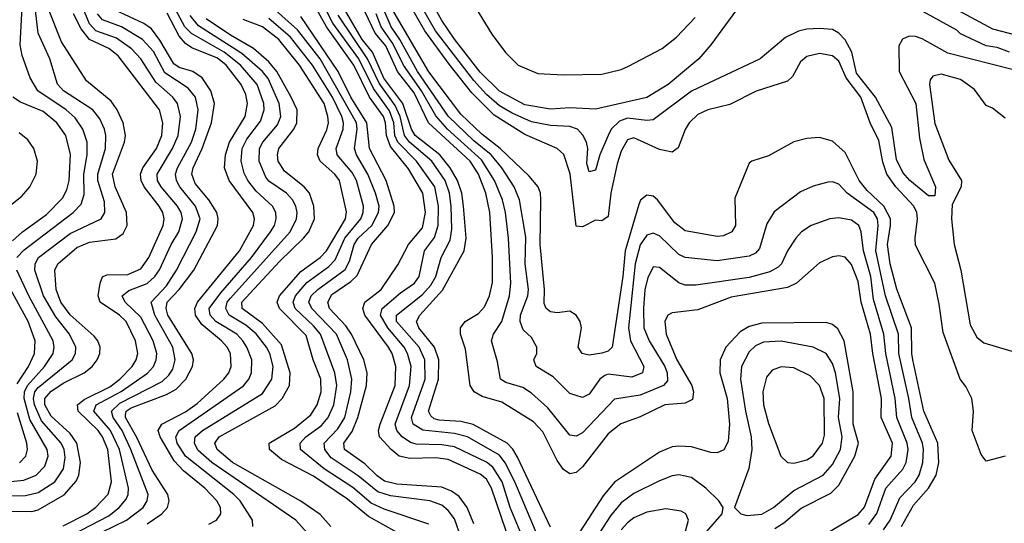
# Model space of a CAD drawing. Header units: inches. Extents: x 990535 to 1117859, y 769386 to 892122.
# Tile 473 of 656: x 1074732 to 1077807, y 806100 to 807672. Entities that reach past the tile are written whole.
import ezdxf

# ---------------------------------------------------------------- set-up
doc = ezdxf.new("R2010")
doc.units = ezdxf.units.IN
doc.header["$MEASUREMENT"] = 0
doc.layers.add('B0870', color=7, linetype='Continuous')

msp = doc.modelspace()

# ---------------------------------------------------------------- linework, layer by layer
at = {"layer": 'B0870', "color": 5}
for points, elevation in [([(1074723.1, 806930), (1074745.9, 806954.1), (1074898.5, 807070), (1074923.9, 807096.1), (1074933.6, 807126.4), (1074932.7, 807190), (1074942.8, 807250), (1074942.2, 807290), (1074929.6, 807330), (1074905.1, 807365.1), (1074877.4, 807390), (1074788.5, 807450), (1074764.7, 807490), (1074740.1, 807560.1), (1074733.5, 807593.5), (1074744.4, 807790), (1074737.9, 807830), (1074653.4, 808033.4)], 3060), ([(1077230, 806056.2), (1077350, 806127.8), (1077369.8, 806150.2), (1077402.5, 806237.5), (1077453.9, 806310), (1077457.7, 806350), (1077422.3, 806430), (1077423.6, 806490), (1077396, 806630), (1077389.2, 806690), (1077360.1, 806790), (1077350, 806854.5), (1077330, 806908.3), (1077310, 806930.5), (1077290, 806935), (1077270, 806931.7), (1077230, 806912.8), (1077158, 806850), (1077130, 806835.7), (1076953.8, 806806.2), (1076850, 806766.2), (1076770, 806756.7), (1076755.6, 806750), (1076746.6, 806730), (1076751.3, 806690), (1076784.6, 806610), (1076830.6, 806530), (1076836.1, 806510), (1076833.4, 806486.6), (1076810, 806474.7), (1076746.7, 806470), (1076670, 806432.3), (1076609.3, 806410.7), (1076570, 806379), (1076490, 806276.7), (1076470, 806258.7), (1076450, 806254.2), (1076430, 806268.1), (1076410, 806295.9), (1076365.8, 806385.8), (1076337, 806417), (1076237.9, 806477.9), (1076176.4, 806496.4), (1076151.6, 806510), (1076138.8, 806530), (1076123.7, 806643.7), (1076108.5, 806690), (1076108.7, 806710), (1076123.2, 806730), (1076165.2, 806754.8), (1076183.9, 806776.1), (1076199.6, 806810), (1076208.8, 806851.2), (1076208.8, 806931.2), (1076200.4, 807070), (1076188, 807130), (1076164.6, 807190), (1076138.4, 807230), (1076009.1, 807350), (1075963.4, 807443.4), (1075912.2, 807510), (1075874.9, 807590), (1075841.7, 807630), (1075747.1, 807830)], 2580), ([(1077810, 806309.8), (1077750, 806294), (1077734.5, 806314.5), (1077706.8, 806390), (1077711.1, 806450), (1077705.3, 806490), (1077687, 806527), (1077668.8, 806550), (1077615.5, 806695.5), (1077603.7, 806783.7), (1077589.4, 806849.4), (1077530, 806968.6), (1077528.2, 806990), (1077536.2, 807050), (1077533.6, 807070), (1077524.7, 807090), (1077467.6, 807150), (1077439.8, 807190), (1077427.4, 807227.4), (1077414.9, 807294.9), (1077387.5, 807350), (1077358.9, 807430), (1077313, 807490), (1077290, 807542), (1077270, 807558.7), (1077230, 807565.8), (1077190, 807557.4), (1077170, 807540.3), (1077145.4, 807494.6), (1077130, 807479.6), (1077031.7, 807448.3), (1076950, 807407), (1076881.1, 807390), (1076850, 807376.1), (1076822.9, 807350), (1076810.5, 807329.5), (1076788.3, 807271.7), (1076770, 807258.5), (1076730, 807266.2), (1076650, 807303.4), (1076630, 807297.3), (1076610, 807261.3), (1076597.9, 807222.1), (1076578.2, 807130), (1076570, 807057.7), (1076550, 807044.2), (1076530, 807046.3), (1076490, 807025.7), (1076470, 807027.1), (1076451.2, 807191.2), (1076431.5, 807251.5), (1076410, 807270), (1076310, 807313.8), (1076214.1, 807374.1), (1076143.5, 807443.5), (1076073, 807533), (1075997, 807637), (1075909.8, 807790)], 2480), ([(1077835.3, 807515.3), (1077630, 807567.7), (1077550, 807612), (1077530, 807619.5), (1077510, 807620.7), (1077489.3, 807610.7), (1077477.5, 807590), (1077478.1, 807510), (1077530.8, 807410), (1077541.7, 807301.7), (1077555.1, 807235.1), (1077592.3, 807150), (1077590, 807121.7), (1077578.1, 807121.9), (1077570, 807122.5), (1077512.1, 807170), (1077490, 807195.2), (1077470, 807236), (1077455.1, 807335.1), (1077405, 807430), (1077345.1, 807505.1), (1077330.5, 807570.5), (1077310, 807609), (1077290, 807629.9), (1077270, 807640.9), (1077230, 807644.8), (1077190, 807641.9), (1077164.3, 807635.7), (1077123.5, 807616.5), (1077044.4, 807550), (1076830, 807448.4), (1076710, 807359.7), (1076690, 807357.6), (1076630, 807364.8), (1076604.9, 807355.1), (1076579.4, 807330), (1076569.3, 807310.7), (1076543.5, 807250), (1076530, 807201.7), (1076510, 807197.2), (1076503, 807223), (1076506.7, 807270), (1076501.6, 807290), (1076491, 807311), (1076473.9, 807330), (1076450, 807338.5), (1076390, 807341.3), (1076330, 807353.2), (1076270, 807379.8), (1076230, 807403.5), (1076190, 807438.4), (1076150, 807482.2), (1076030, 807637.1), (1075943.5, 807790)], 2460), ([(1077485.7, 806090), (1077523.5, 806156.5), (1077570.6, 806210), (1077594, 806250), (1077602.6, 806290), (1077599.6, 806350), (1077555.3, 806450), (1077521.5, 806610), (1077517.6, 806630), (1077517.2, 806710), (1077471.2, 806831.2), (1077450, 806910), (1077441.7, 806970), (1077451.8, 807030), (1077451.1, 807050), (1077431, 807090), (1077378.8, 807138.8), (1077353.1, 807170), (1077310, 807257), (1077270, 807293), (1077230, 807304.3), (1077190, 807301.1), (1077149.1, 807290.9), (1077070, 807246.8), (1077018, 807230), (1077010, 807223.6), (1076965.5, 807114.5), (1076967.1, 807030), (1076956, 807010), (1076930, 806997.5), (1076910, 806995.1), (1076810, 807012.7), (1076778.2, 807038.2), (1076723.4, 807110), (1076710, 807121.1), (1076690, 807123.9), (1076670.9, 807109.1), (1076665, 807095), (1076623.2, 806950), (1076615.4, 806870), (1076582.5, 806650), (1076570, 806637.1), (1076550, 806631.6), (1076510, 806625.1), (1076488.6, 806630), (1076476.5, 806650), (1076486.5, 806710), (1076482.3, 806730), (1076470, 806749.8), (1076450, 806762), (1076410, 806757.1), (1076390, 806759.7), (1076376.3, 806770), (1076370, 806786.3), (1076371.1, 806830), (1076357, 806970), (1076359.9, 807110), (1076358.8, 807130), (1076351.5, 807150), (1076323.4, 807183.4), (1076232.9, 807270), (1076174.9, 807314.9), (1076110, 807376.5), (1076010, 807509.2), (1075857.2, 807770)], 2520), ([(1076970, 807702.9), (1076890, 807593.6), (1076852.7, 807550), (1076756.8, 807470), (1076690, 807429.1), (1076530, 807392.5), (1076450, 807396.7), (1076390, 807392.6), (1076310, 807405.6), (1076230, 807448.8), (1076170, 807508.4), (1076090, 807611.5), (1076050, 807669.1), (1075990, 807778.6)], 2440), ([(1076119, 807770), (1076206.4, 807626.4), (1076249.2, 807569.2), (1076289.1, 807530), (1076350, 807504.1), (1076430, 807499.5), (1076550, 807501.5), (1076610, 807515.9), (1076633.6, 807526.4), (1076738.4, 807581.6), (1076782.8, 807617.2), (1076841.3, 807678.7)], 2440), ([(1074895.9, 806064.1), (1075010, 806123.5), (1075043, 806150), (1075064.2, 806175.8), (1075070.6, 806190), (1075071.6, 806210), (1075044.2, 806330), (1075016, 806390), (1074963.5, 806450), (1074970.3, 806470), (1075048.9, 806511.1), (1075131.5, 806568.5), (1075150.3, 806590), (1075158.1, 806610), (1075159.8, 806630), (1075148.3, 806670), (1075110, 806743.6), (1075060.9, 806790), (1075051.8, 806810), (1075072.8, 806827.2), (1075130, 806848.7), (1075154.4, 806870), (1075169.1, 806890.9), (1075204.7, 806970), (1075228.8, 807010), (1075240.2, 807050), (1075236, 807070), (1075224.6, 807090), (1075173.6, 807150), (1075162.1, 807170), (1075161.4, 807190), (1075208.9, 807270), (1075227.4, 807310), (1075234.6, 807370), (1075224.4, 807410), (1075209.9, 807430), (1075157, 807477), (1075110.2, 807550), (1075080.7, 807580.7), (1075034.2, 807614.2), (1074970, 807636.9), (1074950, 807658.7), (1074921, 807730)], 2960), ([(1076266.3, 806030), (1076205.8, 806210), (1076190, 806237.4), (1076170, 806253.4), (1076070, 806299.5), (1076030, 806304.8), (1075950, 806302.9), (1075916.8, 806310), (1075891.8, 806330), (1075855.3, 806370), (1075852.3, 806390), (1075858, 806410), (1075904.3, 806530), (1075906.7, 806590), (1075895, 806630), (1075884, 806650), (1075810, 806749.9), (1075803.6, 806770), (1075810.3, 806790), (1075860.6, 806830), (1075913.3, 806906.7), (1075945.8, 806970), (1075990, 807021.9), (1075999.2, 807070), (1075990.6, 807130.6), (1075946.3, 807206.3), (1075890, 807275.7), (1075877.1, 807310), (1075874.8, 807350), (1075868.6, 807370), (1075824.4, 807430), (1075775.4, 807530), (1075689.7, 807649.7), (1075640.1, 807740.1)], 2680), ([(1076305.1, 806050), (1076264.2, 806150), (1076238.6, 806230), (1076210, 806275.7), (1076190, 806290.6), (1076090, 806338.8), (1076050, 806345), (1075970, 806347.1), (1075952.4, 806352.4), (1075926.7, 806370), (1075909.4, 806389.4), (1075905, 806410), (1075949.3, 806530), (1075954.4, 806590), (1075943.2, 806630), (1075932.3, 806650), (1075881.5, 806710), (1075858.5, 806750), (1075864.2, 806770), (1075920.7, 806819.3), (1075965.3, 806850), (1075979.5, 806870), (1075995.7, 806950), (1076027.4, 806992.6), (1076039, 807030), (1076039.7, 807090), (1076028, 807150), (1075971.6, 807230), (1075912.9, 807290), (1075904, 807310), (1075900.2, 807350), (1075887.1, 807387.1), (1075837.4, 807457.4), (1075790.7, 807550), (1075710, 807661.3), (1075670, 807739.7)], 2660), ([(1077822.7, 807570), (1077784.9, 807584.9), (1077750, 807589.9), (1077670, 807628.1), (1077658.7, 807638.7), (1077478.8, 807738.8)], 2440), ([(1074670, 806185.6), (1074750, 806186.7), (1074790, 806196), (1074841.8, 806230), (1074868.8, 806270), (1074874.2, 806305.8), (1074870.5, 806330.5), (1074861.2, 806350), (1074800.3, 806420.3), (1074778.1, 806470), (1074774.9, 806490), (1074779.3, 806510), (1074790, 806523.7), (1074896.2, 806610), (1074906, 806630), (1074906.8, 806650), (1074887.8, 806690), (1074844.7, 806744.7), (1074806.6, 806810), (1074779.5, 806890), (1074779.8, 806910), (1074790.6, 806930), (1074890, 807004.6), (1074986.3, 807050), (1074998.3, 807070), (1074996.7, 807103.3), (1074976.4, 807170), (1074975.8, 807190), (1075000.2, 807270), (1075001.5, 807310), (1074996.9, 807330), (1074982, 807362), (1074960.1, 807390), (1074869.1, 807450), (1074850.2, 807470.2), (1074825.8, 807550), (1074790.2, 807630.2), (1074780.2, 807710)], 3040), ([(1074690, 806138.2), (1074770, 806137), (1074790, 806142.3), (1074871.3, 806188.7), (1074908.7, 806231.3), (1074917.2, 806250), (1074921.9, 806290), (1074910.7, 806350), (1074890, 806380.9), (1074830, 806434), (1074810.5, 806470), (1074810.4, 806490), (1074830, 806512.8), (1074870, 806538.5), (1074933, 806570), (1074958.4, 806590), (1074974.4, 806610), (1074982.2, 806630), (1074983.3, 806650), (1074976.1, 806670), (1074964.3, 806684.3), (1074890, 806750.8), (1074860.3, 806790), (1074846, 806830), (1074841.5, 806890), (1074851.2, 806910), (1074910, 806960.5), (1074950, 806977.4), (1075032.4, 806987.6), (1075055.3, 807004.7), (1075068.1, 807030), (1075065.8, 807070), (1075030.4, 807150), (1075022.2, 807190), (1075059.8, 807290), (1075062.1, 807310), (1075054.9, 807350), (1075036.8, 807390), (1075017.4, 807417.4), (1074940.8, 807480.8), (1074862.6, 807602.6), (1074819.8, 807710)], 3020), ([(1075130, 806098.5), (1075176.3, 806130), (1075193.8, 806150), (1075198.9, 806170), (1075194.2, 806190), (1075145.7, 806265.7), (1075096.9, 806370), (1075062.4, 806430), (1075062.9, 806437.1), (1075064.5, 806450), (1075079.9, 806460.1), (1075190, 806501.8), (1075220.8, 806519.2), (1075251, 806550), (1075272, 806590), (1075274.4, 806610), (1075269.9, 806630.1), (1075194.4, 806750), (1075189, 806770), (1075192.3, 806790), (1075229.7, 806830), (1075275.3, 806890), (1075349.4, 807030), (1075351.6, 807050), (1075347.4, 807070), (1075323.1, 807110), (1075280.3, 807160.3), (1075270, 807190), (1075273.9, 807210), (1075301.7, 807270), (1075330.8, 807350), (1075340.7, 807410), (1075329.4, 807450), (1075302.2, 807490), (1075273.2, 807510), (1075230, 807522.5), (1075213.8, 807533.8), (1075170, 807608.4), (1075143.2, 807643.2), (1075119.5, 807659.5), (1075030, 807701.8)], 2920), ([(1075460.2, 806090), (1075459.1, 806110), (1075420.1, 806170), (1075400.7, 806190), (1075250, 806309.7), (1075223.5, 806350), (1075219.3, 806370), (1075229.6, 806390), (1075430.4, 806529.6), (1075447.6, 806550), (1075456.4, 806570), (1075456.8, 806610), (1075441.8, 806650), (1075429, 806670), (1075409.6, 806690), (1075344.2, 806730), (1075326.4, 806750), (1075324.1, 806770), (1075360.1, 806819.9), (1075456.3, 806930), (1075515.1, 807010), (1075527.6, 807030), (1075533.2, 807050), (1075532, 807070), (1075521.8, 807090), (1075470, 807136.8), (1075444.7, 807170), (1075432.9, 807192.9), (1075423.6, 807230), (1075426.9, 807270), (1075441, 807299), (1075484.4, 807355.6), (1075495.9, 807390), (1075494.8, 807410), (1075473.7, 807470), (1075421.6, 807530), (1075370.4, 807570.4), (1075268.2, 807628.2), (1075248, 807650), (1075210, 807718.8)], 2860), ([(1076112.1, 806052.1), (1076090, 806113.7), (1076070, 806140.6), (1076050, 806157.1), (1076012.4, 806170), (1075890, 806186.4), (1075850, 806197.9), (1075788.8, 806248.8), (1075705, 806305), (1075684.6, 806330), (1075683.1, 806350), (1075725.5, 806394.5), (1075746.9, 806430), (1075766.4, 806510), (1075769.7, 806550), (1075755.3, 806610), (1075721.6, 806690), (1075644.1, 806770), (1075634.9, 806790), (1075642.3, 806810), (1075662.6, 806830), (1075748, 806892), (1075762.2, 806917.8), (1075776.6, 806970), (1075789.2, 806990), (1075831.2, 807030), (1075852.6, 807070), (1075854.3, 807090), (1075842.8, 807130), (1075819, 807190), (1075784.3, 807250), (1075777.6, 807270), (1075786.3, 807330), (1075783.5, 807350), (1075670.1, 807550), (1075600, 807640), (1075521.2, 807710)], 2740), ([(1076390, 806087.8), (1076286.7, 806306.7), (1076271.6, 806331.6), (1076253.8, 806350), (1076148.1, 806408.1), (1076110, 806417.7), (1076042.4, 806422.4), (1076026.6, 806426.6), (1076015.8, 806435.8), (1076008.4, 806450), (1076039.8, 806550), (1076041, 806610), (1076026.9, 806650), (1075978.3, 806710), (1075971.3, 806730), (1075981.4, 806750), (1076052.5, 806827.5), (1076120.4, 806950), (1076126.1, 806990), (1076118.3, 807090), (1076112.6, 807130), (1076099.5, 807170), (1076076.2, 807210), (1076043.8, 807250), (1075966.9, 807310), (1075955.5, 807330), (1075928.2, 807410), (1075869.6, 807489.6), (1075833.3, 807570), (1075801, 807610), (1075742.7, 807710)], 2620), ([(1077430, 806079.7), (1077450, 806110), (1077480.7, 806179.3), (1077528.5, 806230), (1077541, 806250), (1077552.3, 806290), (1077554.9, 806330), (1077551.7, 806350), (1077518.4, 806430), (1077509.1, 806490), (1077477.2, 806630), (1077476.1, 806690), (1077436.3, 806810), (1077405.2, 806950), (1077412.7, 807030), (1077410.6, 807050), (1077399.1, 807070), (1077316.2, 807130), (1077290, 807158.1), (1077270, 807165.8), (1077255.4, 807164.6), (1077210, 807152.4), (1077170, 807135), (1077088.1, 807071.9), (1077065.5, 807034.5), (1077042.4, 806957.6), (1077030, 806943.7), (1077010, 806933.7), (1076910, 806919.2), (1076810, 806929.9), (1076790, 806939.5), (1076730, 806997.5), (1076710, 807006), (1076690, 806999.1), (1076670, 806969.2), (1076654.2, 806910), (1076633.3, 806710), (1076639.5, 806670), (1076681.2, 806590), (1076677.1, 806570), (1076643.7, 806556.3), (1076570, 806565.1), (1076558.8, 806561.2), (1076543.3, 806550), (1076510, 806503), (1076490, 806492.6), (1076450, 806505.7), (1076397.6, 806557.6), (1076345, 806590), (1076338, 806610), (1076347, 806630), (1076346.9, 806650), (1076330, 806679.8), (1076304.1, 806704.1), (1076294.8, 806730), (1076295.5, 806750), (1076318.6, 806810), (1076320.7, 806830), (1076310.9, 806910), (1076312.7, 806992.7), (1076293, 807110), (1076276.1, 807150), (1076237.3, 807210), (1076204.1, 807250), (1076150, 807293.9), (1076071.6, 807370), (1075974.1, 807510), (1075919.2, 807610), (1075891.8, 807650), (1075865.8, 807710)], 2540), ([(1077661.2, 807701.2), (1077770, 807643.1), (1077870, 807617.4)], 2440), ([(1074867.8, 806092.2), (1074941.4, 806130), (1074969.6, 806150.4), (1075008.7, 806191.3), (1075019.2, 806230), (1075006.9, 806330), (1074990.9, 806370), (1074977.1, 806390), (1074915, 806450), (1074913, 806470), (1074933.5, 806486.5), (1075013.6, 806526.4), (1075044.4, 806550), (1075083.3, 806590), (1075096.2, 806610), (1075100.8, 806630), (1075093.5, 806670), (1075064.8, 806730), (1075044.2, 806750), (1074983.1, 806790), (1074977.1, 806810), (1074982.9, 806850), (1074991, 806869), (1075004.5, 806875.5), (1075070, 806877.1), (1075110, 806894.5), (1075135.8, 806930), (1075180.5, 807030), (1075183, 807050), (1075178.6, 807070), (1075167.4, 807090), (1075120.9, 807150), (1075111.3, 807170), (1075109.5, 807190), (1075117, 807210), (1075158.8, 807270), (1075175.8, 807310), (1075179.4, 807350), (1075169, 807390), (1075039.5, 807559.5), (1075010, 807581.9), (1074950, 807609.7), (1074923.7, 807643.7), (1074900.5, 807690)], 2980), ([(1074950, 806054.2), (1075065.8, 806110), (1075117.6, 806150), (1075130.2, 806169.8), (1075132.8, 806190), (1075079.3, 806330), (1075052.1, 806390), (1075023.4, 806430), (1075019.2, 806450), (1075044.5, 806475.5), (1075177, 806543), (1075197.9, 806562.1), (1075210, 806581.5), (1075217.4, 806610), (1075210, 806650), (1075154, 806750), (1075142.1, 806790), (1075190, 806841.7), (1075222, 806890), (1075283.5, 807010), (1075295.5, 807050), (1075281.5, 807090), (1075231.8, 807150), (1075221.2, 807170), (1075219, 807190), (1075225.1, 807210), (1075268.3, 807290), (1075281.7, 807330), (1075289.7, 807390), (1075281, 807430), (1075258.4, 807458.4), (1075185.7, 807505.7), (1075150, 807572.1), (1075116, 807610), (1075050.4, 807650), (1074990.9, 807670.9), (1074975, 807690)], 2940), ([(1075323, 806097), (1075346.8, 806110), (1075360.4, 806130), (1075359.1, 806150), (1075347.7, 806170), (1075310.3, 806210.3), (1075243.9, 806263.9), (1075214.7, 806294.7), (1075170.2, 806370), (1075164.9, 806390), (1075175.8, 806410), (1075250, 806448.3), (1075286, 806474), (1075369.2, 806550), (1075385.1, 806570), (1075392.8, 806590), (1075389.9, 806630), (1075380.3, 806650), (1075362.1, 806670), (1075300.3, 806720.3), (1075281.4, 806750), (1075279, 806770), (1075287.4, 806790), (1075418.3, 806950), (1075462.5, 807030), (1075465.4, 807050), (1075459.9, 807070), (1075386, 807170), (1075371.5, 807210), (1075375.1, 807250), (1075386.8, 807290), (1075436.4, 807370), (1075443.5, 807410), (1075438.1, 807438.1), (1075423.8, 807470), (1075376.7, 807530), (1075350, 807552), (1075270, 807584.2), (1075250, 807597.1), (1075230, 807620.2), (1075192.1, 807692.1)], 2880), ([(1075629.9, 806070), (1075594.3, 806110), (1075331.8, 806290), (1075288, 806328), (1075277.4, 806350), (1075280.1, 806370), (1075302.5, 806390), (1075490, 806505.5), (1075519.3, 806550), (1075523.5, 806590), (1075513, 806630), (1075502.7, 806650), (1075470, 806691.3), (1075438.1, 806718.1), (1075386.4, 806750), (1075376, 806770), (1075380.2, 806790), (1075390, 806802.4), (1075576.7, 807010), (1075596.3, 807050), (1075598.2, 807070), (1075594.6, 807090), (1075584.3, 807110), (1075564.7, 807130), (1075510, 807168.2), (1075500.4, 807180.4), (1075479.8, 807230), (1075480.6, 807270), (1075491.8, 807290), (1075536.7, 807343.3), (1075548, 807370), (1075542.3, 807410), (1075507.8, 807487.8), (1075490, 807510.2), (1075426.2, 807566.2), (1075290, 807653), (1075264.6, 807684.6)], 2840), ([(1075703.8, 806090), (1075670, 806127.9), (1075610, 806169.6), (1075397, 806290), (1075348.8, 806330), (1075341.8, 806350), (1075354.8, 806370), (1075530, 806467.2), (1075551.6, 806490), (1075574.2, 806530), (1075576.4, 806570), (1075550, 806657.1), (1075490, 806723.3), (1075427.1, 806770), (1075426.1, 806790), (1075543.2, 806916.8), (1075617.9, 806990), (1075634.7, 807010), (1075652.3, 807050), (1075650.7, 807090), (1075637.2, 807130), (1075620.8, 807150), (1075558.9, 807198.9), (1075539.1, 807230), (1075536.6, 807250), (1075541.7, 807270), (1075587.9, 807330), (1075597.1, 807350), (1075598, 807390), (1075580, 807430), (1075535.1, 807510), (1075510, 807540.4), (1075462.1, 807582.1), (1075390, 807623.5), (1075314.8, 807674.8)], 2820), ([(1075911.1, 806071.1), (1075821.2, 806121.2), (1075755.3, 806175.3), (1075650, 806247.6), (1075550, 806298.9), (1075511.6, 806330), (1075511.3, 806350), (1075590, 806397.4), (1075640.9, 806439.1), (1075661.3, 806470), (1075673.2, 806510), (1075672.1, 806550), (1075648.8, 806610), (1075626.3, 806686.3), (1075543.4, 806770), (1075536.1, 806790), (1075543.2, 806810), (1075610, 806885.5), (1075670, 806930), (1075689.8, 806950.2), (1075749.2, 807050), (1075752.5, 807072.5), (1075731.1, 807170), (1075715.8, 807190), (1075670.3, 807230), (1075662.2, 807250), (1075664.3, 807270), (1075691.6, 807328.4), (1075695.9, 807350), (1075694.8, 807370), (1075683, 807410), (1075606, 807530), (1075541.3, 807610), (1075490, 807649.2), (1075430, 807672.9)], 2780), ([(1076010, 806097.3), (1075870, 806144.5), (1075830, 806163.1), (1075772.3, 806212.3), (1075682.8, 806270), (1075608.9, 806330), (1075607.8, 806350), (1075625.1, 806370), (1075674.6, 806405.4), (1075695.6, 806430), (1075713.2, 806470), (1075722.7, 806530), (1075716.6, 806570), (1075671.2, 806690), (1075650, 806716.9), (1075592.1, 806770), (1075586.3, 806790), (1075593.2, 806810), (1075628.8, 806851.2), (1075697.9, 806902.1), (1075717.7, 806922.3), (1075747.6, 806990), (1075797.2, 807050), (1075804.4, 807070), (1075805.3, 807090), (1075783.9, 807170), (1075770, 807194.8), (1075723.7, 807250), (1075720.5, 807270), (1075742.6, 807330), (1075743.4, 807350), (1075738, 807370), (1075709.3, 807430), (1075646.6, 807530), (1075577.2, 807617.2), (1075510, 807676)], 2760), ([(1076150, 806098.7), (1076129.4, 806150), (1076104, 806184), (1076080.2, 806200.2), (1076050, 806212.5), (1075910, 806222.6), (1075871.6, 806231.6), (1075848, 806248), (1075810, 806285.6), (1075746.7, 806330), (1075744.4, 806350), (1075770, 806386.7), (1075787.7, 806430), (1075814.8, 806530), (1075816.6, 806570), (1075806.6, 806610), (1075767.8, 806690), (1075750, 806716.1), (1075699.4, 806770), (1075694.1, 806790), (1075706.3, 806813.7), (1075765.6, 806854.4), (1075786.2, 806873.8), (1075830.8, 806970), (1075881.4, 807030), (1075902.1, 807070), (1075901.8, 807090), (1075876.1, 807170), (1075824.4, 807270), (1075815.9, 807350), (1075766.6, 807430), (1075726.6, 807510), (1075610, 807681.8)], 2720), ([(1076353.8, 806050), (1076278.2, 806230), (1076248.4, 806288.4), (1076230, 806312.5), (1076130, 806370), (1076090, 806380.3), (1075990.7, 806390.7), (1075960.8, 806410), (1075955.4, 806430), (1075998, 806550), (1075997.2, 806610), (1075980, 806650), (1075909.1, 806730), (1075908.4, 806750), (1075990, 806813.8), (1076016.3, 806843.7), (1076031.3, 806870), (1076048.4, 806930), (1076076.6, 806983.4), (1076081.4, 807018.6), (1076079.3, 807090), (1076074.1, 807130), (1076060.8, 807170), (1076018.7, 807230), (1075949.2, 807289.2), (1075933.8, 807310), (1075919.8, 807370), (1075904.4, 807404.4), (1075854.1, 807474.1), (1075817.7, 807550), (1075726.1, 807686.1)], 2640), ([(1077383.4, 806096.6), (1077408.9, 806131.1), (1077437.1, 806210), (1077490, 806268.8), (1077500.2, 806290), (1077506.2, 806330), (1077503.7, 806350), (1077470.7, 806430), (1077465.9, 806490), (1077436.9, 806630), (1077430.6, 806690), (1077398.8, 806798.8), (1077390.3, 806870.3), (1077367.5, 806950), (1077359.8, 807010), (1077352.5, 807030), (1077330, 807046.1), (1077290, 807053.8), (1077262.4, 807050), (1077204, 807030), (1077173.4, 807010), (1077155.3, 806990), (1077130, 806950.8), (1077111.1, 806910), (1077100.5, 806899.5), (1077074.6, 806885.4), (1077010, 806867.4), (1076843.8, 806843.8), (1076810, 806843), (1076790, 806850.4), (1076730, 806898.6), (1076710, 806900.7), (1076693.9, 806866.1), (1076684.6, 806830), (1076679.9, 806770), (1076681.4, 806710), (1076697.6, 806670), (1076746.4, 806590), (1076754.2, 806570), (1076755.3, 806544.7), (1076743, 806530), (1076670, 806500.3), (1076590, 806487.5), (1076490, 806382.3), (1076470, 806371.7), (1076450, 806375.5), (1076380.9, 806460.9), (1076330, 806506), (1076303.7, 806523.7), (1076250, 806539.3), (1076233.1, 806550), (1076224.4, 806604.4), (1076205.6, 806670), (1076211.5, 806690), (1076237.8, 806730), (1076261.5, 806810), (1076265.6, 806850), (1076258.6, 806990), (1076248.9, 807070), (1076239.3, 807110), (1076215, 807170), (1076174.4, 807234.4), (1076068.5, 807330), (1076031.9, 807371.9), (1075987.3, 807450), (1075930.6, 807530), (1075897.7, 807597.7), (1075860.5, 807650), (1075845.1, 807690)], 2560), ([(1077810, 807364.9), (1077770, 807395.6), (1077750, 807404.2), (1077714.1, 807454.1), (1077670, 807485.4), (1077610, 807502.3), (1077584, 807496), (1077575.7, 807484.3), (1077572.8, 807470), (1077590, 807348.1), (1077633.8, 807233.8), (1077673.3, 807170), (1077671.7, 807150), (1077644.5, 807095.5), (1077642.3, 807050), (1077649.8, 806969.8), (1077671.3, 806890), (1077700, 806720), (1077721.4, 806681.4), (1077743, 806663), (1077830, 806637.1)], 2480), ([(1074710, 806981.6), (1074741.2, 807010), (1074816.2, 807063.8), (1074865.3, 807114.7), (1074879.2, 807140.8), (1074886.9, 807170), (1074890.9, 807250.9), (1074876, 807310), (1074848.1, 807350), (1074805.1, 807385.1), (1074734.4, 807414.4), (1074710.4, 807430)], 3080), ([(1074671.8, 807068.2), (1074738.8, 807121.2), (1074764, 807150), (1074783, 807190), (1074787.2, 807230), (1074776.2, 807270), (1074757.1, 807297.1), (1074730, 807318.7)], 3120), ([(1074650, 806225.9), (1074745.3, 806234.7), (1074783.1, 806250), (1074810, 806278.1), (1074820.4, 806310), (1074817.4, 806330), (1074763.9, 806423.9), (1074745.9, 806490), (1074747.2, 806510), (1074755.9, 806530), (1074809.2, 806590), (1074836.1, 806630), (1074839.5, 806650), (1074836.6, 806670), (1074760.9, 806810), (1074723.2, 806890)], 3060), ([(1074724.2, 806535.8), (1074759.1, 806590), (1074777.8, 806630), (1074780.6, 806670), (1074758.3, 806730), (1074692, 806852)], 3080), ([(1077090, 806084.1), (1077118.2, 806101.8), (1077172.8, 806147.2), (1077265.5, 806194.5), (1077290, 806219.4), (1077339.7, 806310), (1077351.9, 806350), (1077334.7, 806410), (1077334.5, 806510), (1077306.3, 806670), (1077286.8, 806706.8), (1077270, 806720.6), (1077250, 806726.8), (1077050, 806725.1), (1077010, 806714.4), (1076981.9, 806698.1), (1076937.7, 806650), (1076919.3, 806610), (1076918.8, 806570), (1076941.6, 806490), (1076949.1, 806410), (1076944.7, 806355.3), (1076930.8, 806329.2), (1076910, 806319.9), (1076890, 806321.6), (1076830, 806338.8), (1076790, 806341.4), (1076770, 806338.4), (1076730, 806322.3), (1076590, 806228.7), (1076554.4, 806185.6), (1076470, 806055.5)], 2620), ([(1074731.4, 806288.6), (1074751.6, 806310), (1074756.8, 806330), (1074754.5, 806350), (1074724.9, 806444.9)], 3080), ([(1076870, 806064.9), (1076925.3, 806130), (1076928.5, 806150), (1076915.4, 806170), (1076874.3, 806210), (1076830, 806242.7), (1076790, 806251.4), (1076770, 806248.4), (1076730, 806233.1), (1076650, 806192.9), (1076610, 806164.2), (1076576.7, 806123.3), (1076542.9, 806070)], 2640), ([(1076793.9, 806010), (1076820.2, 806110), (1076812.2, 806130), (1076798.2, 806138.2), (1076750, 806145.2), (1076690, 806135.4), (1076650, 806117), (1076630, 806101.9), (1076610, 806079.9)], 2660)]:
    msp.add_lwpolyline(points, dxfattribs=dict(at, elevation=elevation))
for points, elevation in [([(1077110, 806668.2), (1077054.8, 806665.2), (1077030, 806653.7), (1077010, 806635.5), (1076985.9, 806590), (1076983.5, 806550), (1076998.4, 806450), (1077016, 806370), (1077018.6, 806330), (1077008.6, 806271.4), (1076964, 806150), (1076983.8, 806130), (1077004.2, 806124.2), (1077050, 806128.3), (1077085.6, 806150), (1077150, 806202.4), (1077241.1, 806250), (1077270, 806283.6), (1077295.1, 806330), (1077300, 806370), (1077288.7, 806430), (1077293.4, 806490), (1077279.4, 806570), (1077270, 806598.7), (1077250, 806629.9), (1077209.6, 806649.6)], 2640), ([(1077110, 806588.8), (1077082.1, 806577.9), (1077063.7, 806556.3), (1077052.8, 806510), (1077054.7, 806470), (1077070, 806411.3), (1077109.2, 806309.2), (1077130, 806290.2), (1077150, 806287.8), (1077190, 806298.5), (1077209.6, 806310.4), (1077238.9, 806350), (1077245, 806375), (1077244.4, 806490), (1077230, 806529.8), (1077200.7, 806560.7), (1077150, 806585)], 2660)]:
    msp.add_lwpolyline(points, close=True, dxfattribs=dict(at, elevation=elevation))

doc.saveas('drawing.dxf')
